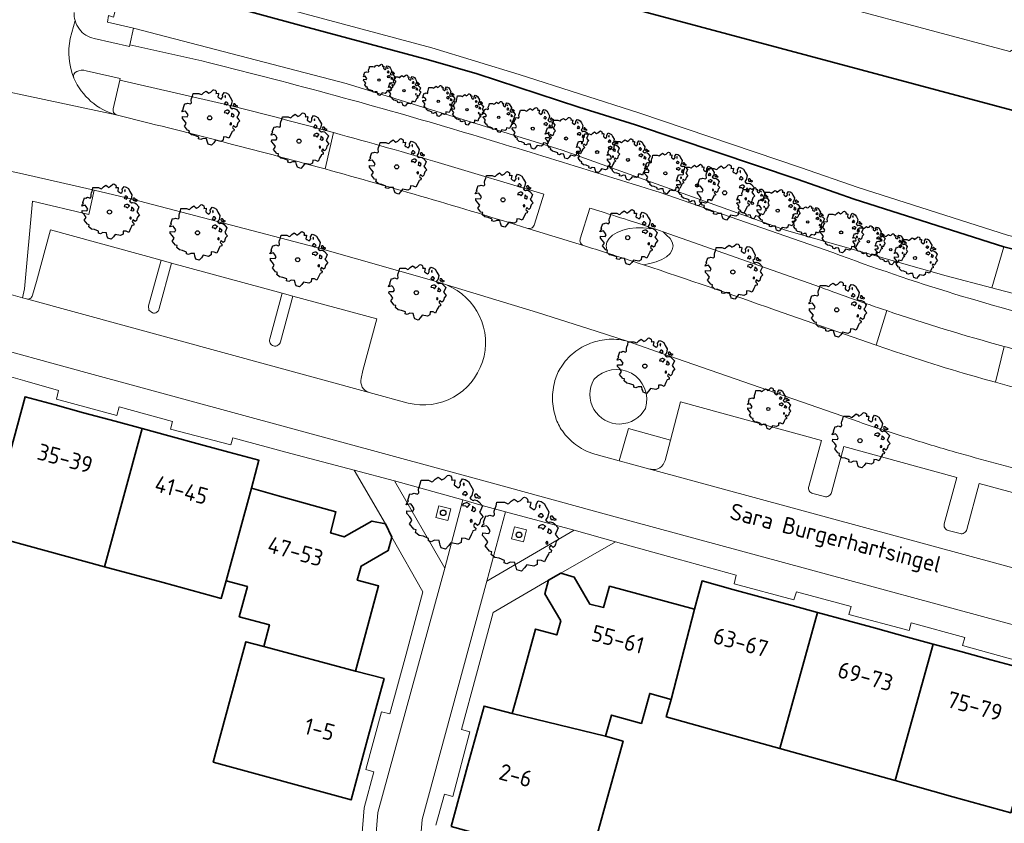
# Model space of a CAD drawing. Header units: metres. Extents: x 152391 to 157968, y 462336 to 467280.
# Tile 300 of 656: x 155332 to 155412, y 465015 to 465081. Entities that reach past the tile are written whole.
import ezdxf
from ezdxf.enums import TextEntityAlignment as Align

# ---------------------------------------------------------------- set-up
doc = ezdxf.new("R2010")
doc.units = ezdxf.units.M
doc.header["$LTSCALE"] = 0.75
doc.layers.get('0').update_dxf_attribs({"lineweight": 25})
for name, color, linetype, lineweight in [('B-GV-GR-BOOM-S', 252, 'Continuous', 25), ('B-WE-GK-BESCHOEIING-G', 251, 'GK-BESCHOEIING', 35), ('B-WE-GK-KADEMUUR-G', 5, 'Continuous', 35), ('B-WE-GR-GROENVOORZIENING-GV', 251, 'Continuous', 18), ('B-WE-OG-BEBOUWING-GV', 6, 'Continuous', 35), ('B-WE-OG-BEBOUWING-T18', 1, 'Continuous', 18), ('B-WE-OG-TERREIN_CULTUURSCHEIDING-GV', 251, 'Continuous', 18), ('B-WE-OG-TOPOGRAFIE-T18', 1, 'Continuous', 18), ('B-WE-OG-WATER_SLOOT-GV', 251, 'Continuous', 18), ('B-WE-VH-VERHARDING_ASFALT-GV', 251, 'Continuous', 18), ('B-WE-VH-VERHARDING_BETONSTRAATSTEEN-GV', 251, 'Continuous', 18), ('B-WE-VH-VERHARDING_TEGEL-GV', 251, 'Continuous', 18)]:
    doc.layers.add(name, color=color, linetype=linetype, lineweight=lineweight)
doc.styles.add('NLCS-ISO-M750-T18', font='NLCS-ISO.ttf', dxfattribs={"height": 1.35})
doc.linetypes.add('GK-BESCHOEIING', pattern='A,30,-5,[1,NLCS.SHX,S=1,R=0,X=0,Y=0],-5', length=40)

# ---------------------------------------------------------------- blocks, each defined once
blk = doc.blocks.new('SGR-BOOM_21_30')
at = {"linetype": 'Continuous'}
for p, q in [((-0.365, 1.548), (-0.226, 1.647)), ((-0.226, 1.647), (-0.133, 1.581)), ((0.065, 1.581), (0.205, 1.712)), ((0.205, 1.712), (0.263, 1.729)), ((0.263, 1.729), (0.333, 1.696)), ((0.333, 1.696), (0.391, 1.647)), ((0.391, 1.647), (0.402, 1.532)), ((-1.633, 0.579), (-1.528, 0.875)), ((-1.528, 0.875), (-1.458, 0.858)), ((-1.458, 0.858), (-1.342, 0.908)), ((-1.342, 0.908), (-1.179, 0.858)), ((-1.179, 0.858), (-1.121, 0.924)), ((-1.133, 1.088), (-1.109, 1.187)), ((-1.121, 0.924), (-1.133, 1.088)), ((-1.109, 1.187), (-1.051, 1.335)), ((-1.051, 1.335), (-1.016, 1.499)), ((-1.016, 1.499), (-0.668, 1.499)), ((-0.668, 1.499), (-0.516, 1.433)), ((-0.516, 1.433), (-0.47, 1.45)), ((-0.47, 1.45), (-0.365, 1.548)), ((-0.133, 1.581), (-0.063, 1.515)), ((-0.063, 1.515), (0.065, 1.581)), ((0.402, 1.532), (0.379, 1.499)), ((0.379, 1.499), (0.53, 1.515)), ((0.542, 1.483), (0.507, 1.285)), ((0.507, 1.285), (0.565, 1.236)), ((0.53, 1.515), (0.542, 1.483)), ((0.565, 1.236), (0.693, 1.154)), ((0.693, 1.154), (0.751, 1.203)), ((0.751, 1.203), (0.798, 1.285)), ((0.786, 1.4), (0.891, 1.565)), ((0.798, 1.285), (0.786, 1.4)), ((0.891, 1.565), (1.019, 1.532)), ((0.937, 0.908), (0.891, 0.875)), ((0.891, 0.875), (0.926, 0.825)), ((0.972, 1.368), (0.926, 1.335)), ((0.926, 1.335), (0.949, 1.253)), ((0.926, 0.825), (0.984, 0.842)), ((0.972, 0.973), (0.937, 0.908)), ((0.949, 1.253), (0.961, 1.236)), ((0.961, 1.269), (0.972, 1.368)), ((1.03, 0.973), (0.972, 0.973)), ((0.984, 0.842), (1.03, 0.776)), ((1.019, 1.532), (1.158, 1.45)), ((1.077, 0.94), (1.03, 0.973)), ((1.03, 0.776), (1.077, 0.842)), ((1.124, 0.875), (1.077, 0.94)), ((1.077, 0.842), (1.124, 0.875)), ((1.158, 1.45), (1.251, 1.269)), ((1.251, 1.269), (1.379, 1.055)), ((1.379, 1.055), (1.321, 0.793)), ((1.472, 0.858), (1.438, 0.809)), ((1.438, 0.809), (1.461, 0.743)), ((1.542, 0.858), (1.472, 0.858)), ((1.624, 0.76), (1.542, 0.858)), ((-1.703, 0.365), (-1.656, 0.48)), ((-1.493, 0.415), (-1.703, 0.365)), ((-1.679, -0.029), (-1.668, 0.086)), ((-1.668, 0.086), (-1.389, 0.07)), ((-1.656, 0.48), (-1.598, 0.53)), ((-1.598, 0.53), (-1.633, 0.579)), ((-1.423, 0.333), (-1.493, 0.415)), ((-1.33, 0.185), (-1.423, 0.333)), ((-1.389, 0.07), (-1.33, 0.185)), ((0.926, 0.415), (0.891, 0.333)), ((0.891, 0.333), (1.03, 0.316)), ((1.054, 0.464), (0.926, 0.415)), ((1.03, 0.316), (1.112, 0.251)), ((1.112, 0.464), (1.054, 0.464)), ((1.217, 0.398), (1.112, 0.464)), ((1.112, 0.251), (1.205, 0.365)), ((1.205, 0.365), (1.24, 0.415)), ((1.321, 0.793), (1.228, 0.694)), ((1.228, 0.694), (1.275, 0.628)), ((1.275, 0.628), (1.379, 0.563)), ((1.344, 0.185), (1.31, 0.103)), ((1.434, 0.049), (1.31, 0.103)), ((1.356, 0.3), (1.344, 0.234)), ((1.344, 0.234), (1.344, 0.185)), ((1.426, 0.234), (1.356, 0.3)), ((1.379, 0.563), (1.438, 0.595)), ((1.472, 0.201), (1.426, 0.234)), ((1.434, 0.049), (1.507, 0.136)), ((1.438, 0.595), (1.565, 0.563)), ((1.461, 0.743), (1.531, 0.694)), ((1.507, 0.136), (1.472, 0.201)), ((1.531, 0.727), (1.635, 0.678)), ((1.531, 0.694), (1.542, 0.727)), ((1.565, 0.563), (1.635, 0.513)), ((1.728, 0.71), (1.624, 0.76)), ((1.635, 0.678), (1.728, 0.71)), ((1.635, 0.513), (1.81, 0.316)), ((1.717, 0.103), (1.67, 0.037)), ((1.67, 0.037), (1.763, -0.094)), ((1.81, 0.316), (1.717, 0.103)), ((-1.54, -0.177), (-1.679, -0.029)), ((-1.551, -0.505), (-1.493, -0.423)), ((-1.354, -0.752), (-1.551, -0.505)), ((-1.435, -0.324), (-1.54, -0.177)), ((-1.493, -0.423), (-1.435, -0.324)), ((-1.249, -0.784), (-1.354, -0.752)), ((-1.272, -0.899), (-1.249, -0.784)), ((1.286, -0.292), (1.24, -0.357)), ((1.24, -0.357), (1.251, -0.423)), ((1.263, -0.423), (1.333, -0.407)), ((1.333, -0.341), (1.286, -0.292)), ((1.333, -0.407), (1.333, -0.341)), ((1.484, -0.801), (1.368, -0.834)), ((1.461, -0.472), (1.391, -0.587)), ((1.391, -0.587), (1.426, -0.637)), ((1.426, -0.637), (1.496, -0.702)), ((1.577, -0.587), (1.461, -0.472)), ((1.496, -0.702), (1.484, -0.801)), ((1.658, -0.522), (1.577, -0.587)), ((1.682, -0.423), (1.658, -0.522)), ((1.717, -0.308), (1.682, -0.423)), ((1.845, -0.177), (1.717, -0.308)), ((1.763, -0.094), (1.845, -0.177)), ((-1.109, -1.047), (-1.272, -0.899)), ((-0.912, -1.08), (-1.109, -1.047)), ((-0.668, -1.179), (-0.912, -1.08)), ((-0.679, -1.294), (-0.668, -1.179)), ((-0.551, -1.326), (-0.679, -1.294)), ((-0.4, -1.261), (-0.551, -1.326)), ((-0.191, -1.277), (-0.4, -1.261)), ((-0.156, -1.425), (-0.191, -1.277)), ((-0.133, -1.491), (-0.156, -1.425)), ((-0.098, -1.606), (-0.133, -1.491)), ((0.112, -1.671), (-0.098, -1.606)), ((0.251, -1.524), (0.112, -1.671)), ((0.356, -1.376), (0.251, -1.524)), ((0.682, -1.441), (0.356, -1.376)), ((0.833, -1.359), (0.682, -1.441)), ((0.844, -1.162), (0.833, -1.359)), ((1.03, -1.179), (0.844, -1.162)), ((1.182, -1.244), (1.03, -1.179)), ((1.286, -1.014), (1.182, -1.244)), ((1.356, -0.883), (1.286, -1.014)), ((1.368, -0.834), (1.356, -0.883))]:
    blk.add_line(p, q, dxfattribs=at)
blk.add_circle((0, 0), 0.126, dxfattribs=at)
blk = doc.blocks.new('SGR-BOOM_31_50')
at = {"linetype": 'Continuous'}
for p, q in [((-1.479, 1.582), (-1.402, 1.78)), ((-1.402, 1.78), (-1.355, 1.999)), ((-1.355, 1.999), (-0.89, 1.999)), ((-0.89, 1.999), (-0.688, 1.911)), ((-0.688, 1.911), (-0.626, 1.933)), ((-0.626, 1.933), (-0.487, 2.064)), ((-0.487, 2.064), (-0.301, 2.196)), ((-0.301, 2.196), (-0.177, 2.108)), ((-0.177, 2.108), (-0.084, 2.02)), ((-0.084, 2.02), (0.087, 2.108)), ((0.087, 2.108), (0.273, 2.283)), ((0.273, 2.283), (0.351, 2.305)), ((0.351, 2.305), (0.444, 2.261)), ((0.444, 2.261), (0.521, 2.196)), ((0.537, 2.042), (0.506, 1.999)), ((0.506, 1.999), (0.707, 2.02)), ((0.521, 2.196), (0.537, 2.042)), ((0.723, 1.977), (0.676, 1.714)), ((0.676, 1.714), (0.754, 1.648)), ((0.707, 2.02), (0.723, 1.977)), ((0.754, 1.648), (0.924, 1.539)), ((1.002, 1.604), (1.064, 1.714)), ((1.048, 1.867), (1.188, 2.086)), ((1.064, 1.714), (1.048, 1.867)), ((1.188, 2.086), (1.358, 2.042)), ((1.296, 1.823), (1.234, 1.78)), ((1.234, 1.78), (1.265, 1.67)), ((1.265, 1.67), (1.281, 1.648)), ((1.281, 1.692), (1.296, 1.823)), ((1.358, 2.042), (1.545, 1.933)), ((1.545, 1.933), (1.669, 1.692)), ((1.669, 1.692), (1.839, 1.407)), ((-2.177, 0.772), (-2.038, 1.166)), ((-2.038, 1.166), (-1.944, 1.144)), ((-1.944, 1.144), (-1.789, 1.21)), ((-1.789, 1.21), (-1.572, 1.144)), ((-1.572, 1.144), (-1.495, 1.232)), ((-1.51, 1.451), (-1.479, 1.582)), ((-1.495, 1.232), (-1.51, 1.451)), ((0.924, 1.539), (1.002, 1.604)), ((1.25, 1.21), (1.188, 1.166)), ((1.188, 1.166), (1.234, 1.101)), ((1.234, 1.101), (1.312, 1.122)), ((1.296, 1.298), (1.25, 1.21)), ((1.374, 1.298), (1.296, 1.298)), ((1.312, 1.122), (1.374, 1.035)), ((1.436, 1.254), (1.374, 1.298)), ((1.374, 1.035), (1.436, 1.122)), ((1.498, 1.166), (1.436, 1.254)), ((1.436, 1.122), (1.498, 1.166)), ((1.762, 1.057), (1.638, 0.925)), ((1.638, 0.925), (1.7, 0.838)), ((1.7, 0.838), (1.839, 0.75)), ((1.839, 1.407), (1.762, 1.057)), ((1.963, 1.144), (1.917, 1.079)), ((1.917, 1.079), (1.948, 0.991)), ((1.948, 0.991), (2.041, 0.925)), ((2.056, 1.144), (1.963, 1.144)), ((2.041, 0.969), (2.18, 0.903)), ((2.041, 0.925), (2.056, 0.969)), ((2.165, 1.013), (2.056, 1.144)), ((2.304, 0.947), (2.165, 1.013)), ((2.18, 0.903), (2.304, 0.947)), ((-2.27, 0.487), (-2.208, 0.641)), ((-1.991, 0.553), (-2.27, 0.487)), ((-2.239, -0.038), (-2.224, 0.115)), ((-2.224, 0.115), (-1.851, 0.093)), ((-2.208, 0.641), (-2.131, 0.706)), ((-2.131, 0.706), (-2.177, 0.772)), ((-1.898, 0.444), (-1.991, 0.553)), ((-1.774, 0.246), (-1.898, 0.444)), ((-1.851, 0.093), (-1.774, 0.246)), ((1.234, 0.553), (1.188, 0.444)), ((1.188, 0.444), (1.374, 0.422)), ((1.405, 0.619), (1.234, 0.553)), ((1.374, 0.422), (1.483, 0.334)), ((1.483, 0.619), (1.405, 0.619)), ((1.622, 0.531), (1.483, 0.619)), ((1.483, 0.334), (1.607, 0.487)), ((1.607, 0.487), (1.653, 0.553)), ((1.793, 0.246), (1.746, 0.137)), ((1.911, 0.065), (1.746, 0.137)), ((1.808, 0.4), (1.793, 0.312)), ((1.793, 0.312), (1.793, 0.246)), ((1.901, 0.312), (1.808, 0.4)), ((1.839, 0.75), (1.917, 0.794)), ((1.963, 0.268), (1.901, 0.312)), ((1.911, 0.065), (2.01, 0.181)), ((1.917, 0.794), (2.087, 0.75)), ((2.01, 0.181), (1.963, 0.268)), ((2.087, 0.75), (2.18, 0.684)), ((2.18, 0.684), (2.413, 0.422)), ((2.289, 0.137), (2.227, 0.049)), ((2.227, 0.049), (2.351, -0.126)), ((2.413, 0.422), (2.289, 0.137)), ((-2.053, -0.235), (-2.239, -0.038)), ((-2.069, -0.673), (-1.991, -0.564)), ((-1.805, -1.002), (-2.069, -0.673)), ((-1.913, -0.433), (-2.053, -0.235)), ((-1.991, -0.564), (-1.913, -0.433)), ((1.715, -0.389), (1.653, -0.476)), ((1.653, -0.476), (1.669, -0.564)), ((1.684, -0.564), (1.777, -0.542)), ((1.777, -0.454), (1.715, -0.389)), ((1.777, -0.542), (1.777, -0.454)), ((1.948, -0.63), (1.855, -0.783)), ((1.855, -0.783), (1.901, -0.849)), ((2.103, -0.783), (1.948, -0.63)), ((2.211, -0.695), (2.103, -0.783)), ((2.242, -0.564), (2.211, -0.695)), ((2.289, -0.411), (2.242, -0.564)), ((2.459, -0.235), (2.289, -0.411)), ((2.351, -0.126), (2.459, -0.235)), ((-1.665, -1.046), (-1.805, -1.002)), ((-1.696, -1.199), (-1.665, -1.046)), ((-1.479, -1.396), (-1.696, -1.199)), ((-1.216, -1.44), (-1.479, -1.396)), ((-0.89, -1.571), (-1.216, -1.44)), ((-0.906, -1.725), (-0.89, -1.571)), ((1.126, -1.55), (1.11, -1.812)), ((1.374, -1.571), (1.126, -1.55)), ((1.576, -1.659), (1.374, -1.571)), ((1.715, -1.352), (1.576, -1.659)), ((1.808, -1.177), (1.715, -1.352)), ((1.824, -1.112), (1.808, -1.177)), ((1.979, -1.068), (1.824, -1.112)), ((1.901, -0.849), (1.994, -0.936)), ((1.994, -0.936), (1.979, -1.068)), ((-0.735, -1.769), (-0.906, -1.725)), ((-0.533, -1.681), (-0.735, -1.769)), ((-0.254, -1.703), (-0.533, -1.681)), ((-0.208, -1.9), (-0.254, -1.703)), ((-0.177, -1.988), (-0.208, -1.9)), ((-0.13, -2.141), (-0.177, -1.988)), ((0.149, -2.229), (-0.13, -2.141)), ((0.335, -2.031), (0.149, -2.229)), ((0.475, -1.834), (0.335, -2.031)), ((0.909, -1.922), (0.475, -1.834)), ((1.11, -1.812), (0.909, -1.922))]:
    blk.add_line(p, q, dxfattribs=at)
blk.add_circle((0, 0), 0.169, dxfattribs=at)
blk = doc.blocks.new('SGR-BOOM_50_100')
at = {"linetype": 'Continuous'}
for p, q in [((-1.869, 2.373), (-1.807, 2.665)), ((-1.807, 2.665), (-1.187, 2.665)), ((-1.187, 2.665), (-0.918, 2.548)), ((-0.918, 2.548), (-0.835, 2.577)), ((-0.835, 2.577), (-0.649, 2.752)), ((-0.649, 2.752), (-0.401, 2.928)), ((-0.401, 2.928), (-0.236, 2.811)), ((-0.236, 2.811), (-0.112, 2.694)), ((-0.112, 2.694), (0.116, 2.811)), ((0.116, 2.811), (0.364, 3.044)), ((0.364, 3.044), (0.467, 3.074)), ((0.467, 3.074), (0.591, 3.015)), ((0.591, 3.015), (0.695, 2.928)), ((0.715, 2.723), (0.674, 2.665)), ((0.674, 2.665), (0.943, 2.694)), ((0.695, 2.928), (0.715, 2.723)), ((0.964, 2.636), (0.902, 2.285)), ((0.943, 2.694), (0.964, 2.636)), ((1.398, 2.49), (1.584, 2.782)), ((1.418, 2.285), (1.398, 2.49)), ((1.584, 2.782), (1.811, 2.723)), ((1.729, 2.431), (1.646, 2.373)), ((1.708, 2.256), (1.729, 2.431)), ((1.811, 2.723), (2.059, 2.577)), ((2.059, 2.577), (2.225, 2.256)), ((-2.593, 1.526), (-2.386, 1.613)), ((-2.386, 1.613), (-2.096, 1.526)), ((-2.096, 1.526), (-1.993, 1.643)), ((-2.014, 1.935), (-1.972, 2.11)), ((-1.993, 1.643), (-2.014, 1.935)), ((-1.972, 2.11), (-1.869, 2.373)), ((0.902, 2.285), (1.005, 2.198)), ((1.005, 2.198), (1.232, 2.052)), ((1.232, 2.052), (1.336, 2.139)), ((1.336, 2.139), (1.418, 2.285)), ((1.667, 1.613), (1.584, 1.555)), ((1.646, 2.373), (1.687, 2.227)), ((1.729, 1.73), (1.667, 1.613)), ((1.687, 2.227), (1.708, 2.198)), ((1.832, 1.73), (1.729, 1.73)), ((1.915, 1.672), (1.832, 1.73)), ((1.997, 1.555), (1.915, 1.672)), ((2.225, 2.256), (2.452, 1.876)), ((2.452, 1.876), (2.349, 1.409)), ((-3.027, 0.65), (-2.944, 0.854)), ((-2.944, 0.854), (-2.841, 0.942)), ((-2.903, 1.029), (-2.717, 1.555)), ((-2.841, 0.942), (-2.903, 1.029)), ((-2.717, 1.555), (-2.593, 1.526)), ((1.584, 1.555), (1.646, 1.467)), ((1.646, 1.467), (1.749, 1.497)), ((1.873, 0.825), (1.646, 0.737)), ((1.749, 1.497), (1.832, 1.38)), ((1.832, 1.38), (1.915, 1.497)), ((1.977, 0.825), (1.873, 0.825)), ((1.915, 1.497), (1.997, 1.555)), ((2.163, 0.708), (1.977, 0.825)), ((2.349, 1.409), (2.183, 1.234)), ((2.183, 1.234), (2.266, 1.117)), ((2.266, 1.117), (2.452, 1)), ((2.452, 1), (2.556, 1.059)), ((2.618, 1.526), (2.556, 1.438)), ((2.556, 1.438), (2.597, 1.321)), ((2.556, 1.059), (2.783, 1)), ((2.597, 1.321), (2.721, 1.234)), ((2.742, 1.526), (2.618, 1.526)), ((2.721, 1.292), (2.907, 1.205)), ((2.721, 1.234), (2.742, 1.292)), ((2.886, 1.351), (2.742, 1.526)), ((2.783, 1), (2.907, 0.913)), ((3.072, 1.263), (2.886, 1.351)), ((2.907, 1.205), (3.072, 1.263)), ((2.907, 0.913), (3.217, 0.562)), ((-2.655, 0.737), (-3.027, 0.65)), ((-2.985, -0.051), (-2.965, 0.153)), ((-2.965, 0.153), (-2.469, 0.124)), ((-2.531, 0.591), (-2.655, 0.737)), ((-2.365, 0.329), (-2.531, 0.591)), ((-2.469, 0.124), (-2.365, 0.329)), ((1.646, 0.737), (1.584, 0.591)), ((1.584, 0.591), (1.832, 0.562)), ((1.832, 0.562), (1.977, 0.445)), ((1.977, 0.445), (2.142, 0.65)), ((2.142, 0.65), (2.204, 0.737)), ((2.39, 0.329), (2.328, 0.183)), ((2.549, 0.087), (2.328, 0.183)), ((2.411, 0.533), (2.39, 0.416)), ((2.39, 0.416), (2.39, 0.329)), ((2.535, 0.416), (2.411, 0.533)), ((2.618, 0.358), (2.535, 0.416)), ((2.549, 0.087), (2.68, 0.241)), ((2.68, 0.241), (2.618, 0.358)), ((3.052, 0.183), (2.969, 0.066)), ((2.969, 0.066), (3.135, -0.168)), ((3.217, 0.562), (3.052, 0.183)), ((-2.737, -0.314), (-2.985, -0.051)), ((-2.758, -0.898), (-2.655, -0.752)), ((-2.551, -0.577), (-2.737, -0.314)), ((-2.655, -0.752), (-2.551, -0.577)), ((2.287, -0.518), (2.204, -0.635)), ((2.204, -0.635), (2.225, -0.752)), ((2.245, -0.752), (2.37, -0.723)), ((2.37, -0.606), (2.287, -0.518)), ((2.37, -0.723), (2.37, -0.606)), ((2.99, -0.752), (2.948, -0.927)), ((3.052, -0.548), (2.99, -0.752)), ((3.279, -0.314), (3.052, -0.548)), ((3.135, -0.168), (3.279, -0.314)), ((-2.407, -1.336), (-2.758, -0.898)), ((-2.22, -1.394), (-2.407, -1.336)), ((-2.262, -1.599), (-2.22, -1.394)), ((-1.972, -1.862), (-2.262, -1.599)), ((2.411, -1.57), (2.287, -1.803)), ((2.432, -1.482), (2.411, -1.57)), ((2.638, -1.424), (2.432, -1.482)), ((2.597, -0.84), (2.473, -1.044)), ((2.473, -1.044), (2.535, -1.132)), ((2.535, -1.132), (2.659, -1.248)), ((2.804, -1.044), (2.597, -0.84)), ((2.659, -1.248), (2.638, -1.424)), ((2.948, -0.927), (2.804, -1.044)), ((-1.621, -1.92), (-1.972, -1.862)), ((-1.187, -2.095), (-1.621, -1.92)), ((-1.207, -2.3), (-1.187, -2.095)), ((-0.98, -2.358), (-1.207, -2.3)), ((-0.711, -2.241), (-0.98, -2.358)), ((-0.339, -2.271), (-0.711, -2.241)), ((-0.277, -2.533), (-0.339, -2.271)), ((1.48, -2.417), (1.212, -2.563)), ((1.501, -2.066), (1.48, -2.417)), ((1.832, -2.095), (1.501, -2.066)), ((2.101, -2.212), (1.832, -2.095)), ((2.287, -1.803), (2.101, -2.212)), ((-0.236, -2.65), (-0.277, -2.533)), ((-0.174, -2.855), (-0.236, -2.65)), ((0.199, -2.971), (-0.174, -2.855)), ((0.447, -2.709), (0.199, -2.971)), ((0.633, -2.446), (0.447, -2.709)), ((1.212, -2.563), (0.633, -2.446))]:
    blk.add_line(p, q, dxfattribs=at)
blk.add_circle((0, 0), 0.225, dxfattribs=at)
blk = doc.blocks.new('SGR-BOOM_0_20')
at = {"linetype": 'Continuous'}
for p, q in [((-0.85, 0.816), (-0.832, 0.89)), ((-0.841, 0.693), (-0.85, 0.816)), ((-0.832, 0.89), (-0.788, 1.001)), ((-0.788, 1.001), (-0.762, 1.124)), ((-0.762, 1.124), (-0.501, 1.124)), ((-0.501, 1.124), (-0.387, 1.075)), ((-0.387, 1.075), (-0.352, 1.087)), ((-0.352, 1.087), (-0.274, 1.161)), ((-0.274, 1.161), (-0.169, 1.235)), ((-0.169, 1.235), (-0.099, 1.186)), ((-0.099, 1.186), (-0.047, 1.137)), ((-0.047, 1.137), (0.049, 1.186)), ((0.049, 1.186), (0.154, 1.284)), ((0.154, 1.284), (0.197, 1.297)), ((0.197, 1.297), (0.25, 1.272)), ((0.25, 1.272), (0.293, 1.235)), ((0.302, 1.149), (0.284, 1.124)), ((0.284, 1.124), (0.398, 1.137)), ((0.293, 1.235), (0.302, 1.149)), ((0.407, 1.112), (0.38, 0.964)), ((0.38, 0.964), (0.424, 0.927)), ((0.398, 1.137), (0.407, 1.112)), ((0.424, 0.927), (0.52, 0.865)), ((0.52, 0.865), (0.564, 0.902)), ((0.564, 0.902), (0.598, 0.964)), ((0.59, 1.05), (0.668, 1.173)), ((0.598, 0.964), (0.59, 1.05)), ((0.668, 1.173), (0.764, 1.149)), ((0.729, 1.026), (0.694, 1.001)), ((0.694, 1.001), (0.712, 0.939)), ((0.712, 0.939), (0.721, 0.927)), ((0.721, 0.952), (0.729, 1.026)), ((0.764, 1.149), (0.869, 1.087)), ((0.869, 1.087), (0.939, 0.952)), ((0.939, 0.952), (1.035, 0.792)), ((-1.277, 0.274), (-1.242, 0.36)), ((-1.12, 0.311), (-1.277, 0.274)), ((-1.259, -0.022), (-1.251, 0.065)), ((-1.251, 0.065), (-1.041, 0.052)), ((-1.242, 0.36), (-1.198, 0.397)), ((-1.225, 0.434), (-1.146, 0.656)), ((-1.198, 0.397), (-1.225, 0.434)), ((-1.146, 0.656), (-1.094, 0.644)), ((-1.068, 0.249), (-1.12, 0.311)), ((-1.094, 0.644), (-1.007, 0.681)), ((-0.998, 0.139), (-1.068, 0.249)), ((-1.041, 0.052), (-0.998, 0.139)), ((-1.007, 0.681), (-0.884, 0.644)), ((-0.884, 0.644), (-0.841, 0.693)), ((0.703, 0.681), (0.668, 0.656)), ((0.668, 0.656), (0.694, 0.619)), ((0.694, 0.311), (0.668, 0.249)), ((0.668, 0.249), (0.773, 0.237)), ((0.694, 0.619), (0.738, 0.631)), ((0.79, 0.348), (0.694, 0.311)), ((0.729, 0.73), (0.703, 0.681)), ((0.773, 0.73), (0.729, 0.73)), ((0.738, 0.631), (0.773, 0.582)), ((0.808, 0.705), (0.773, 0.73)), ((0.773, 0.582), (0.808, 0.631)), ((0.773, 0.237), (0.834, 0.188)), ((0.834, 0.348), (0.79, 0.348)), ((0.843, 0.656), (0.808, 0.705)), ((0.808, 0.631), (0.843, 0.656)), ((0.912, 0.299), (0.834, 0.348)), ((0.834, 0.188), (0.904, 0.274)), ((0.904, 0.274), (0.93, 0.311)), ((0.991, 0.594), (0.921, 0.521)), ((0.921, 0.521), (0.956, 0.471)), ((0.956, 0.471), (1.035, 0.422)), ((1.008, 0.139), (0.982, 0.077)), ((1.075, 0.037), (0.982, 0.077)), ((1.035, 0.792), (0.991, 0.594)), ((1.017, 0.225), (1.008, 0.176)), ((1.008, 0.176), (1.008, 0.139)), ((1.069, 0.176), (1.017, 0.225)), ((1.035, 0.422), (1.078, 0.447)), ((1.104, 0.151), (1.069, 0.176)), ((1.075, 0.037), (1.13, 0.102)), ((1.104, 0.644), (1.078, 0.607)), ((1.078, 0.607), (1.096, 0.557)), ((1.078, 0.447), (1.174, 0.422)), ((1.096, 0.557), (1.148, 0.521)), ((1.157, 0.644), (1.104, 0.644)), ((1.13, 0.102), (1.104, 0.151)), ((1.148, 0.545), (1.226, 0.508)), ((1.148, 0.521), (1.157, 0.545)), ((1.218, 0.57), (1.157, 0.644)), ((1.174, 0.422), (1.226, 0.385)), ((1.296, 0.533), (1.218, 0.57)), ((1.226, 0.508), (1.296, 0.533)), ((1.226, 0.385), (1.357, 0.237)), ((1.287, 0.077), (1.253, 0.028)), ((1.253, 0.028), (1.322, -0.071)), ((1.357, 0.237), (1.287, 0.077)), ((-1.155, -0.132), (-1.259, -0.022)), ((-1.164, -0.379), (-1.12, -0.317)), ((-1.015, -0.564), (-1.164, -0.379)), ((-1.076, -0.243), (-1.155, -0.132)), ((-1.12, -0.317), (-1.076, -0.243)), ((-0.937, -0.588), (-1.015, -0.564)), ((-0.954, -0.675), (-0.937, -0.588)), ((-0.832, -0.785), (-0.954, -0.675)), ((-0.684, -0.81), (-0.832, -0.785)), ((0.965, -0.761), (0.886, -0.933)), ((0.965, -0.219), (0.93, -0.268)), ((0.93, -0.268), (0.939, -0.317)), ((0.947, -0.317), (1, -0.305)), ((1, -0.256), (0.965, -0.219)), ((1.017, -0.662), (0.965, -0.761)), ((1, -0.305), (1, -0.256)), ((1.026, -0.625), (1.017, -0.662)), ((1.113, -0.601), (1.026, -0.625)), ((1.096, -0.354), (1.043, -0.44)), ((1.043, -0.44), (1.069, -0.477)), ((1.069, -0.477), (1.122, -0.527)), ((1.183, -0.44), (1.096, -0.354)), ((1.122, -0.527), (1.113, -0.601)), ((1.244, -0.391), (1.183, -0.44)), ((1.261, -0.317), (1.244, -0.391)), ((1.287, -0.231), (1.261, -0.317)), ((1.383, -0.132), (1.287, -0.231)), ((1.322, -0.071), (1.383, -0.132)), ((-0.501, -0.884), (-0.684, -0.81)), ((-0.509, -0.97), (-0.501, -0.884)), ((-0.413, -0.995), (-0.509, -0.97)), ((-0.3, -0.946), (-0.413, -0.995)), ((-0.143, -0.958), (-0.3, -0.946)), ((-0.117, -1.069), (-0.143, -0.958)), ((-0.099, -1.118), (-0.117, -1.069)), ((-0.073, -1.204), (-0.099, -1.118)), ((0.084, -1.254), (-0.073, -1.204)), ((0.188, -1.143), (0.084, -1.254)), ((0.267, -1.032), (0.188, -1.143)), ((0.511, -1.081), (0.267, -1.032)), ((0.625, -1.019), (0.511, -1.081)), ((0.633, -0.872), (0.625, -1.019)), ((0.773, -0.884), (0.633, -0.872)), ((0.886, -0.933), (0.773, -0.884))]:
    blk.add_line(p, q, dxfattribs=at)
blk.add_circle((0, 0), 0.0948, dxfattribs=at)

msp = doc.modelspace()

# ---------------------------------------------------------------- linework, layer by layer
at = {"layer": 'B-WE-GK-BESCHOEIING-G'}
for points in [[(155342.24, 465092.25), (155340.117, 465084.255), (155354.934, 465080.215)], [(155354.934, 465080.215), (155365.209, 465077.453), (155369.184, 465076.293), (155377.506, 465073.585), (155382.14, 465072.136), (155395.367, 465067.691), (155400.025, 465066.055)], [(155400.025, 465066.055), (155412.279, 465062.143), (155420.969, 465060.014), (155430.964, 465057.883), (155436.783, 465056.933), (155445.338, 465056.065), (155453.794, 465055.708), (155465.188, 465055.869), (155471.817, 465056.202), (155481.558, 465057.177), (155491.324, 465058.614), (155503.183, 465061.493)]]:
    msp.add_lwpolyline(points, dxfattribs=at)
at = {"layer": 'B-WE-GK-KADEMUUR-G'}
msp.add_lwpolyline([(155420.066, 465071.415), (155346.044, 465091.232)], dxfattribs=at)
at = {"layer": 'B-WE-GR-GROENVOORZIENING-GV'}
for points in [[(155367.017, 465040.735), (155366.048, 465040.981), (155365.801, 465040.012), (155366.771, 465039.766)], [(155373.207, 465039.005), (155372.238, 465039.251), (155371.991, 465038.282), (155372.961, 465038.036)]]:
    msp.add_lwpolyline(points, close=True, dxfattribs=at)
at = {"layer": 'B-WE-OG-BEBOUWING-GV'}
for points in [[(155339.57, 465047.889), (155336.976, 465048.592), (155334.658, 465049.221), (155332.19, 465049.89), (155329.13, 465038.59), (155333.915, 465037.29), (155338.7, 465035.991), (155341.761, 465047.295)], [(155350.71, 465042.41), (155351.33, 465044.7), (155348.872, 465045.367), (155346.547, 465045.997), (155343.95, 465046.701), (155341.761, 465047.295), (155338.7, 465035.991), (155343.485, 465034.691), (155348.24, 465033.4), (155348.64, 465034.85)], [(155359.86, 465029.78), (155361.11, 465034.43), (155359.372, 465034.898), (155359.682, 465036.045), (155361.9, 465037.31), (155362.19, 465038.41), (155361.678, 465039.5), (155360.57, 465039.72), (155358.3, 465038.43), (155357.17, 465038.77), (155357.62, 465040.48), (155353.013, 465041.767), (155350.71, 465042.41), (155348.64, 465034.85), (155350.39, 465034.38), (155349.72, 465031.9), (155352.19, 465031.23), (155351.72, 465029.47), (155359.23, 465027.45)], [(155372.666, 465026.236), (155372.04, 465023.98), (155379.682, 465022.124), (155380.165, 465023.864), (155382.617, 465023.183), (155383.298, 465025.633), (155385.047, 465025.147), (155386.96, 465032.51), (155384.64, 465033.139), (155380.02, 465034.39), (155379.53, 465032.67), (155378.4, 465032.92), (155377.13, 465035.14), (155376.03, 465035.48), (155375.03, 465034.89), (155374.73, 465033.79), (155376.02, 465031.58), (155375.69, 465030.42), (155373.96, 465030.9)], [(155393.948, 465021.122), (155397.039, 465032.249), (155394.955, 465032.818), (155392.312, 465033.539), (155390.105, 465034.141), (155387.58, 465034.83), (155386.96, 465032.51), (155385.047, 465025.147), (155384.647, 465023.706), (155389.227, 465022.434)], [(155397.039, 465032.249), (155393.948, 465021.122), (155398.669, 465019.811), (155403.39, 465018.499), (155406.492, 465029.669), (155404.402, 465030.24), (155401.766, 465030.959), (155399.445, 465031.592)], [(155351.72, 465029.47), (155350.26, 465029.86), (155348.925, 465024.94), (155347.59, 465020.02), (155358.87, 465016.92), (155360.213, 465021.878), (155361.56, 465026.85), (155359.23, 465027.45)], [(155413.663, 465027.713), (155411.219, 465028.38), (155408.746, 465029.054), (155406.492, 465029.669), (155403.39, 465018.499), (155408.11, 465017.188), (155412.831, 465015.876), (155415.946, 465027.09)], [(155367.05, 465014.75), (155371.911, 465013.4), (155378.317, 465011.621), (155379.684, 465016.542), (155381.124, 465021.723), (155379.682, 465022.124), (155372.04, 465023.98), (155369.75, 465024.6), (155368.4, 465019.675)]]:
    msp.add_lwpolyline(points, close=True, dxfattribs=at)
at = {"layer": 'B-WE-OG-TERREIN_CULTUURSCHEIDING-GV'}
for points in [[(155542.094, 465075.862), (155534.2, 465070.364), (155527.53, 465066.782), (155521.746, 465064.274), (155507.775, 465059.59), (155500, 465057.635), (155487.441, 465054.478), (155471.477, 465051.951), (155460.98, 465051.521), (155440.81, 465052.427), (155423.979, 465055.485), (155411.276, 465058.802), (155407.541, 465059.777), (155394.499, 465063.499), (155376.124, 465070.053), (155358.471, 465075.505), (155341.064, 465080.047), (155340.755, 465078.666), (155346.644, 465077.357)], [(155348.862, 465073.744), (155339.945, 465075.781), (155339.395, 465073.442)], [(155357.432, 465071.495), (155356.741, 465068.521)], [(155356.741, 465068.521), (155357.432, 465071.495)], [(155373.863, 465064.002), (155374.633, 465066.455), (155366.255, 465068.984)], [(155366.01, 465059.253), (155355.96, 465062.14), (155340.96, 465066.04), (155337.85, 465066.779), (155337.41, 465064.81), (155332.79, 465065.899), (155332.155, 465058.73), (155331.979, 465057.984), (155332.299, 465057.897)], [(155384.065, 465066.626), (155398.29, 465061.681)], [(155378.386, 465065.322), (155377.618, 465062.806)], [(155332.8, 465058.2), (155333.133, 465059.326), (155334.27, 465063.54), (155343.34, 465061.07), (155344.18, 465060.829), (155353.24, 465058.36), (155354.09, 465058.12), (155360.97, 465056.26), (155359.841, 465052.041), (155359.7, 465051.4)], [(155379.848, 465061.637), (155379.795, 465061.914), (155379.735, 465062.224), (155379.795, 465062.534), (155379.971, 465062.831), (155380.257, 465063.101), (155380.64, 465063.333), (155381.103, 465063.516), (155381.625, 465063.643), (155382.184, 465063.708), (155382.756, 465063.708), (155383.315, 465063.643), (155383.797, 465063.587), (155383.418, 465063.72)], [(155382.795, 465060.679), (155383.315, 465060.805), (155383.837, 465060.932), (155384.3, 465061.115), (155384.683, 465061.347), (155384.969, 465061.617), (155385.145, 465061.914), (155385.205, 465062.224), (155385.145, 465062.534), (155384.969, 465062.831), (155384.683, 465063.101), (155384.388, 465063.38), (155383.797, 465063.587), (155383.315, 465063.643), (155382.756, 465063.708), (155382.184, 465063.708), (155381.625, 465063.643), (155381.103, 465063.516), (155380.64, 465063.333), (155380.257, 465063.101), (155379.971, 465062.831), (155379.795, 465062.534), (155379.735, 465062.224), (155379.795, 465061.914), (155379.848, 465061.637)], [(155397.272, 465058.859), (155384.388, 465063.38), (155384.683, 465063.101), (155384.969, 465062.831), (155385.145, 465062.534), (155385.205, 465062.224), (155385.145, 465061.914), (155384.969, 465061.617), (155384.683, 465061.347), (155384.3, 465061.115), (155383.837, 465060.932), (155383.315, 465060.805), (155382.795, 465060.679)], [(155393.519, 465057.004), (155401.83, 465054.118), (155402.685, 465056.938)], [(155402.685, 465056.938), (155401.83, 465054.118)], [(155400.44, 465047.83), (155384.87, 465053.24), (155381.54, 465054.41), (155381.528, 465054.413)], [(155401.83, 465054.118), (155403.416, 465053.567)], [(155412.309, 465054.005), (155411.584, 465051.076)], [(155411.584, 465051.076), (155412.309, 465054.005)], [(155360.335, 465050.238), (155363.53, 465049.38)], [(155378.62, 465045.26), (155380.806, 465044.655), (155381.557, 465047.304), (155384.989, 465046.344), (155385.82, 465049.47), (155397.35, 465046.32), (155396.321, 465042.55)], [(155398.16, 465042.07), (155399.18, 465045.83), (155408.43, 465043.3), (155407.391, 465039.51)], [(155409.24, 465039.05), (155410.26, 465042.81), (155419.56, 465040.29), (155418.471, 465036.49)], [(155396.64, 465041.991), (155397.6, 465041.74)], [(155407.72, 465038.951), (155408.69, 465038.701)]]:
    msp.add_lwpolyline(points, dxfattribs=at)
for points in [[(155346.644, 465077.357, -0.011881), (155367.159, 465071.805)], [(155339.395, 465073.442, 0.367658), (155339.657, 465072.942)], [(155357.432, 465071.495, 0.004981), (155348.862, 465073.744)], [(155339.657, 465072.942, -0.006221), (155356.741, 465068.521)], [(155366.255, 465068.984, 0.005316), (155357.432, 465071.495)], [(155367.159, 465071.805, -0.003738), (155384.065, 465066.626)], [(155356.741, 465068.521, -0.007764), (155373.33, 465063.666)], [(155383.418, 465063.72, 0.007185), (155378.386, 465065.322)], [(155373.33, 465063.666, 0.435906), (155373.863, 465064.002)], [(155377.618, 465062.806, 0.42539), (155377.878, 465062.266)], [(155377.878, 465062.266, -0.001382), (155379.848, 465061.637)], [(155379.848, 465061.637, -0.001941), (155382.795, 465060.679)], [(155398.29, 465061.681, 0.030682), (155418.435, 465055.531)], [(155382.795, 465060.679, -0.006053), (155393.519, 465057.004)], [(155363.53, 465049.38, 0.935299), (155366.661, 465059.042)], [(155366.661, 465059.042, 0.035125), (155366.01, 465059.253)], [(155402.685, 465056.938, -0.008373), (155397.272, 465058.859)], [(155332.299, 465057.897, 0.425309), (155332.8, 465058.2)], [(155412.309, 465054.005, -0.014433), (155402.685, 465056.938)], [(155379.983, 465054.594, 0.077546), (155378.46, 465054.278)], [(155381.528, 465054.413, 0.08221), (155379.983, 465054.594)], [(155378.46, 465054.278, 0.077693), (155377.095, 465053.494)], [(155417.754, 465052.609, -0.008068), (155412.309, 465054.005)], [(155377.095, 465053.494, 0.079902), (155376.041, 465052.32)], [(155403.416, 465053.567, 0.012854), (155411.584, 465051.076)], [(155376.041, 465052.32, 0.075116), (155375.547, 465051.229)], [(155382.947, 465048.942, 0.8053), (155378.739, 465051.307)], [(155378.739, 465051.307, -0.8053), (155382.947, 465048.942)], [(155359.7, 465051.4, 0.400133), (155360.335, 465050.238)], [(155378.739, 465051.307, 1.021611), (155382.947, 465048.942)], [(155382.947, 465048.942, -1.021611), (155378.739, 465051.307)], [(155375.547, 465051.229, 0.074747), (155375.35, 465049.69)], [(155411.584, 465051.076, 0.009445), (155417.802, 465049.481)], [(155375.35, 465049.69, 0.073776), (155375.61, 465048.17)], [(155375.61, 465048.17, 0.080599), (155376.15, 465047.1)], [(155404.354, 465046.549, -0.006835), (155400.44, 465047.83)], [(155376.15, 465047.1, 0.080276), (155377.238, 465045.983)], [(155408.3, 465045.37, -0.007303), (155404.354, 465046.549)], [(155377.238, 465045.983, 0.083164), (155378.62, 465045.26)], [(155414.825, 465043.612, -0.007359), (155408.3, 465045.37)], [(155396.321, 465042.55, 0.453074), (155396.64, 465041.991)], [(155397.6, 465041.74, 0.44961), (155398.16, 465042.07)], [(155407.391, 465039.51, 0.416712), (155407.72, 465038.951)], [(155408.69, 465038.701, 0.416931), (155409.24, 465039.05)]]:
    msp.add_lwpolyline(points, format="xyb", dxfattribs=at)
at = {"layer": 'B-WE-OG-WATER_SLOOT-GV'}
for points in [[(155420.066, 465071.415), (155346.044, 465091.232), (155342.24, 465092.25), (155340.374, 465085.222), (155355.197, 465081.18), (155365.462, 465078.421), (155372.627, 465076.251), (155382.483, 465073.076), (155395.634, 465068.656), (155400.356, 465066.998), (155412.558, 465063.104), (155421.181, 465060.991), (155431.15, 465058.866), (155436.913, 465057.925), (155445.414, 465057.063), (155453.804, 465056.708), (155465.152, 465056.869), (155471.747, 465057.2), (155481.442, 465058.17), (155491.127, 465059.596), (155502.903, 465062.454), (155515.497, 465066.818), (155524.463, 465070.435), (155531.078, 465073.753)], [(155340.265, 465084.215), (155354.934, 465080.215), (155365.209, 465077.453), (155369.184, 465076.293), (155377.506, 465073.585), (155382.14, 465072.136), (155395.367, 465067.691), (155400.025, 465066.055), (155412.279, 465062.143), (155420.969, 465060.014), (155430.964, 465057.883), (155436.783, 465056.933), (155445.338, 465056.065), (155453.794, 465055.708), (155465.188, 465055.869)], [(155465.152, 465056.869), (155453.804, 465056.708), (155445.414, 465057.063), (155436.913, 465057.925), (155431.15, 465058.866), (155421.181, 465060.991), (155412.558, 465063.104), (155400.356, 465066.998), (155395.634, 465068.656), (155382.483, 465073.076), (155372.627, 465076.251), (155365.462, 465078.421), (155355.197, 465081.18)], [(155465.188, 465055.869), (155453.794, 465055.708), (155445.338, 465056.065), (155436.783, 465056.933), (155430.964, 465057.883), (155420.969, 465060.014), (155412.279, 465062.143), (155411.276, 465058.802), (155423.979, 465055.485), (155440.81, 465052.427), (155460.98, 465051.521), (155471.477, 465051.951)]]:
    msp.add_lwpolyline(points, dxfattribs=at)
msp.add_lwpolyline([(155340.265, 465084.215), (155339.421, 465080.951), (155339.009, 465081.069), (155338.95, 465080.519), (155341.064, 465080.047), (155358.471, 465075.505), (155376.124, 465070.053), (155394.499, 465063.499), (155407.541, 465059.777), (155411.276, 465058.802), (155412.279, 465062.143), (155400.025, 465066.055), (155395.367, 465067.691), (155382.14, 465072.136), (155377.506, 465073.585), (155369.184, 465076.293), (155365.209, 465077.453), (155354.934, 465080.215)], close=True, dxfattribs=at)
at = {"layer": 'B-WE-VH-VERHARDING_ASFALT-GV'}
for points in [[(155339.657, 465072.942), (155323.239, 465076.452), (155306.012, 465079.468), (155286.751, 465082.607), (155286.772, 465082.739)], [(155335.891, 465079.194), (155336.289, 465080.652)], [(155323.239, 465076.452), (155339.657, 465072.942)], [(155323.725, 465069.71), (155327.89, 465068.99), (155331.748, 465068.19), (155336.637, 465067.07), (155337.85, 465066.779), (155340.96, 465066.04), (155355.96, 465062.14), (155366.01, 465059.253)], [(155377.878, 465062.266), (155373.33, 465063.666)], [(155366.661, 465059.042), (155374.115, 465056.779), (155378.91, 465055.263), (155381.528, 465054.413), (155381.54, 465054.41), (155384.87, 465053.24), (155400.44, 465047.83)], [(155403.416, 465053.567), (155401.83, 465054.118), (155393.519, 465057.004)]]:
    msp.add_lwpolyline(points, dxfattribs=at)
for points in [[(155336.289, 465080.652, -0.085051), (155336.214, 465081.323)], [(155336.194, 465075.946, -0.148734), (155335.891, 465079.194)], [(155339.657, 465072.942, -0.225623), (155336.194, 465075.946)], [(155356.741, 465068.521, 0.006221), (155339.657, 465072.942)], [(155373.33, 465063.666, 0.007764), (155356.741, 465068.521)], [(155379.848, 465061.637, 0.001382), (155377.878, 465062.266)], [(155382.795, 465060.679, 0.001941), (155379.848, 465061.637)], [(155393.519, 465057.004, 0.006053), (155382.795, 465060.679)], [(155366.01, 465059.253, -0.035125), (155366.661, 465059.042)], [(155411.584, 465051.076, -0.012854), (155403.416, 465053.567)], [(155417.802, 465049.481, -0.009445), (155411.584, 465051.076)], [(155400.44, 465047.83, 0.006835), (155404.354, 465046.549)], [(155404.354, 465046.549, 0.007303), (155408.3, 465045.37)], [(155408.3, 465045.37, 0.007359), (155414.825, 465043.612)]]:
    msp.add_lwpolyline(points, format="xyb", dxfattribs=at)
at = {"layer": 'B-WE-VH-VERHARDING_BETONSTRAATSTEEN-GV'}
for points in [[(155342.61, 465056.745), (155342.331, 465056.966), (155342.3, 465057.32), (155343.34, 465061.07), (155334.27, 465063.54), (155333.133, 465059.326), (155332.8, 465058.2)], [(155343.17, 465057.1), (155344.18, 465060.829), (155343.34, 465061.07), (155342.3, 465057.32)], [(155352.211, 465054.62), (155353.24, 465058.36), (155344.18, 465060.829), (155343.17, 465057.1)], [(155363.53, 465049.38), (155360.335, 465050.238), (155332.299, 465057.897), (155331.979, 465057.984), (155330.83, 465058.298), (155330.704, 465058.334), (155329.43, 465058.7), (155327.05, 465058.927), (155326.983, 465058.933), (155325.8, 465059.033), (155324.66, 465059.13)], [(155381.528, 465054.413), (155378.91, 465055.263), (155374.115, 465056.779), (155366.661, 465059.042)], [(155282.07, 465058.029), (155283.3, 465057.93), (155287.788, 465057.573), (155287.8, 465057.572), (155321.265, 465054.91), (155328.007, 465054.399), (155337.17, 465051.89), (155370.139, 465042.9), (155380.185, 465040.16), (155427.81, 465027.23), (155428.78, 465027.08), (155453.884, 465025.839), (155453.89, 465025.839), (155456.5, 465025.71), (155469.293, 465025.073), (155469.177, 465028.8), (155468.99, 465033.83)], [(155332.299, 465057.897), (155360.335, 465050.238)], [(155353.08, 465054.399), (155354.09, 465058.12), (155353.24, 465058.36), (155352.211, 465054.62)], [(155359.7, 465051.4), (155359.841, 465052.041), (155360.97, 465056.26), (155354.09, 465058.12), (155353.08, 465054.399)], [(155342.3, 465057.32), (155342.331, 465056.966), (155342.61, 465056.745)], [(155396.321, 465042.55), (155397.35, 465046.32), (155385.82, 465049.47), (155384.989, 465046.344), (155384.549, 465044.69)], [(155407.391, 465039.51), (155408.43, 465043.3), (155399.18, 465045.83), (155398.16, 465042.07)], [(155457.558, 465030.087), (155429.27, 465031.486), (155383.404, 465043.958), (155383.399, 465043.96), (155383.32, 465043.98), (155381.8, 465044.38), (155380.806, 465044.655), (155378.62, 465045.26)], [(155383.404, 465043.958), (155429.27, 465031.486), (155457.558, 465030.087)], [(155418.471, 465036.49), (155419.56, 465040.29), (155410.26, 465042.81), (155409.24, 465039.05)], [(155397.6, 465041.74), (155396.64, 465041.991)], [(155362.573, 464989.502), (155364.671, 465015.311), (155369.968, 465034.823), (155371.493, 465040.496), (155369.595, 465041.01), (155368.017, 465041.451), (155367.368, 465038.992), (155366.524, 465035.881), (155361.053, 465015.906), (155359.283, 464993.947)], [(155408.69, 465038.701), (155407.72, 465038.951)]]:
    msp.add_lwpolyline(points, dxfattribs=at)
for points in [[(155366.661, 465059.042, -0.935299), (155363.53, 465049.38)], [(155332.8, 465058.2, -0.425309), (155332.299, 465057.897)], [(155343.17, 465057.1, -0.440603), (155342.61, 465056.745)], [(155342.61, 465056.745, 0.440603), (155343.17, 465057.1)], [(155352.52, 465054.048, -0.428065), (155352.211, 465054.62)], [(155352.211, 465054.62, 0.428065), (155352.52, 465054.048)], [(155378.46, 465054.278, -0.077546), (155379.983, 465054.594)], [(155379.983, 465054.594, -0.08221), (155381.528, 465054.413)], [(155353.08, 465054.399, -0.437852), (155352.52, 465054.048)], [(155352.52, 465054.048, 0.437852), (155353.08, 465054.399)], [(155377.095, 465053.494, -0.077693), (155378.46, 465054.278)], [(155376.041, 465052.32, -0.079902), (155377.095, 465053.494)], [(155375.547, 465051.229, -0.075116), (155376.041, 465052.32)], [(155360.335, 465050.238, -0.400133), (155359.7, 465051.4)], [(155375.35, 465049.69, -0.074747), (155375.547, 465051.229)], [(155375.61, 465048.17, -0.073776), (155375.35, 465049.69)], [(155376.15, 465047.1, -0.080599), (155375.61, 465048.17)], [(155377.238, 465045.983, -0.080276), (155376.15, 465047.1)], [(155378.62, 465045.26, -0.083164), (155377.238, 465045.983)], [(155384.549, 465044.69, -0.408657), (155383.404, 465043.958)], [(155396.64, 465041.991, -0.453074), (155396.321, 465042.55)], [(155398.16, 465042.07, -0.44961), (155397.6, 465041.74)], [(155407.72, 465038.951, -0.416712), (155407.391, 465039.51)], [(155409.24, 465039.05, -0.416931), (155408.69, 465038.701)]]:
    msp.add_lwpolyline(points, format="xyb", dxfattribs=at)
for points in [[(155368.017, 465041.451), (155362.408, 465043.01), (155366.524, 465035.881), (155367.368, 465038.992)], [(155367.017, 465040.735), (155366.771, 465039.766), (155365.801, 465040.012), (155366.048, 465040.981)], [(155371.493, 465040.496), (155369.968, 465034.823), (155377.128, 465038.97)], [(155373.207, 465039.005), (155372.961, 465038.036), (155371.991, 465038.282), (155372.238, 465039.251)]]:
    msp.add_lwpolyline(points, close=True, dxfattribs=at)
at = {"layer": 'B-WE-VH-VERHARDING_TEGEL-GV'}
for points in [[(155420.066, 465071.415), (155421.032, 465071.156), (155423.45, 465070.54), (155423.683, 465071.39), (155424.581, 465074.672), (155424.6, 465074.74), (155424.465, 465074.793), (155424.487, 465074.983), (155424.891, 465076.443), (155426.704, 465082.987), (155426.906, 465083.716), (155421.706, 465085.099), (155421.23, 465083.31), (155412.765, 465078.12), (155352.14, 465094.35), (155348.79, 465101.499), (155346.044, 465091.232)], [(155362.19, 465038.41), (155364.737, 465033.943), (155363.36, 465028.845), (155362.031, 465023.952), (155361.35, 465024.13), (155360.06, 465019.4), (155360.74, 465019.21), (155359.93, 465016.27), (155359.49, 465010.86), (155358.79, 465010.93), (155358.44, 465006.65), (155359.14, 465006.58), (155358.71, 465001.29), (155358, 465001.35), (155357.899, 465000), (155357.68, 464997.08), (155358.38, 464997.03), (155358.123, 464994.04), (155359.283, 464993.947), (155361.053, 465015.906), (155366.524, 465035.881), (155362.408, 465043.01), (155359.119, 465043.89), (155361.678, 465039.5)]]:
    msp.add_lwpolyline(points, close=True, dxfattribs=at)
for points in [[(155336.214, 465081.323, 0.085051), (155336.289, 465080.652)], [(155336.289, 465080.652, 0.095411), (155336.636, 465079.966)], [(155336.636, 465079.966, -0.095411), (155336.289, 465080.652)], [(155336.636, 465079.966, 0.195377), (155337.842, 465079.193)], [(155337.842, 465079.193, -0.195377), (155336.636, 465079.966)], [(155335.891, 465079.194, 0.148734), (155336.194, 465075.946)], [(155367.159, 465071.805, 0.011881), (155346.644, 465077.357)], [(155336.422, 465076.493, 0.406153), (155336.194, 465075.946)], [(155336.194, 465075.946, -0.406153), (155336.422, 465076.493)], [(155337.182, 465076.557, 0.184234), (155336.422, 465076.493)], [(155336.422, 465076.493, -0.184234), (155337.182, 465076.557)], [(155336.194, 465075.946, 0.225623), (155339.657, 465072.942)], [(155339.657, 465072.942, -0.367658), (155339.395, 465073.442)], [(155348.862, 465073.744, -0.004981), (155357.432, 465071.495)], [(155357.432, 465071.495, -0.005316), (155366.255, 465068.984)], [(155384.065, 465066.626, 0.003738), (155367.159, 465071.805)], [(155378.386, 465065.322, -0.007185), (155383.418, 465063.72)], [(155373.863, 465064.002, -0.435906), (155373.33, 465063.666)], [(155377.878, 465062.266, -0.42539), (155377.618, 465062.806)], [(155418.435, 465055.531, -0.030682), (155398.29, 465061.681)], [(155397.272, 465058.859, 0.008373), (155402.685, 465056.938)], [(155402.685, 465056.938, 0.014433), (155412.309, 465054.005)], [(155412.309, 465054.005, 0.008068), (155417.754, 465052.609)], [(155383.404, 465043.958, 0.408657), (155384.549, 465044.69)]]:
    msp.add_lwpolyline(points, format="xyb", dxfattribs=at)
for points in [[(155336.289, 465080.652), (155335.891, 465079.194)], [(155337.842, 465079.193), (155340.729, 465078.549), (155340.755, 465078.666), (155341.064, 465080.047), (155338.95, 465080.519), (155339.009, 465081.069)], [(155346.644, 465077.357), (155340.755, 465078.666), (155340.729, 465078.549), (155337.842, 465079.193)], [(155339.395, 465073.442), (155339.945, 465075.781), (155339.978, 465075.927), (155337.182, 465076.557)], [(155337.182, 465076.557), (155339.978, 465075.927), (155339.945, 465075.781), (155348.862, 465073.744)], [(155330.704, 465058.334), (155330.83, 465058.298), (155331.979, 465057.984), (155332.155, 465058.73), (155332.79, 465065.899), (155337.41, 465064.81), (155337.85, 465066.779), (155336.637, 465067.07), (155331.748, 465068.19)], [(155366.255, 465068.984), (155374.633, 465066.455), (155373.863, 465064.002)], [(155398.29, 465061.681), (155384.065, 465066.626)], [(155377.618, 465062.806), (155378.386, 465065.322)], [(155373.33, 465063.666), (155377.878, 465062.266)], [(155383.418, 465063.72), (155383.797, 465063.587), (155384.388, 465063.38), (155397.272, 465058.859)], [(155427.81, 465027.23), (155380.185, 465040.16), (155370.139, 465042.9), (155337.17, 465051.89), (155328.007, 465054.399)], [(155329.87, 465051.859), (155332.167, 465051.193), (155334.94, 465050.399), (155334.769, 465049.686), (155339.701, 465048.361), (155339.9, 465049.07), (155344.25, 465047.87), (155344.092, 465047.254), (155349.03, 465045.952), (155349.19, 465046.54), (155353.93, 465045.24), (155359.119, 465043.89), (155362.408, 465043.01), (155368.017, 465041.451), (155369.595, 465041.01), (155371.493, 465040.496), (155377.128, 465038.97), (155380.488, 465038.032), (155385.613, 465036.61), (155390.368, 465035.29), (155390.209, 465034.592), (155395.102, 465033.29), (155395.3, 465033.93), (155399.78, 465032.73), (155399.591, 465032.09), (155404.537, 465030.766), (155404.7, 465031.4), (155409.08, 465030.2), (155408.891, 465029.551), (155413.795, 465028.179)], [(155384.549, 465044.69), (155384.989, 465046.344), (155381.557, 465047.304), (155380.806, 465044.655), (155381.8, 465044.38), (155383.32, 465043.98), (155383.399, 465043.96), (155383.404, 465043.958)], [(155365.788, 465014.844), (155366.506, 465017.394), (155367.18, 465017.204), (155368.571, 465022.489), (155367.896, 465022.672), (155369.126, 465027.194), (155370.504, 465032.259), (155375.03, 465034.89), (155376.03, 465035.48), (155380.488, 465038.032), (155377.128, 465038.97), (155369.968, 465034.823), (155364.671, 465015.311), (155362.573, 464989.502)]]:
    msp.add_lwpolyline(points, dxfattribs=at)

# ---------------------------------------------------------------- block references
at = {"layer": 'B-GV-GR-BOOM-S', "transparency": 33554559}
for name, p in [('SGR-BOOM_0_20', (155361.148, 465075.79)), ('SGR-BOOM_0_20', (155363.194, 465074.922)), ('SGR-BOOM_31_50', (155347.3, 465072.7)), ('SGR-BOOM_0_20', (155365.995, 465074.062)), ('SGR-BOOM_0_20', (155368.339, 465073.373)), ('SGR-BOOM_0_20', (155370.942, 465072.753)), ('SGR-BOOM_31_50', (155354.6, 465070.8)), ('SGR-BOOM_21_30', (155373.732, 465071.823)), ('SGR-BOOM_21_30', (155376.459, 465071.017)), ('SGR-BOOM_21_30', (155379.001, 465069.901)), ('SGR-BOOM_31_50', (155362.6, 465068.7)), ('SGR-BOOM_21_30', (155381.513, 465069.267)), ('SGR-BOOM_21_30', (155384.579, 465068.165)), ('SGR-BOOM_31_50', (155371.3, 465066)), ('SGR-BOOM_21_30', (155387.183, 465067.174)), ('SGR-BOOM_31_50', (155389.434, 465066.573)), ('SGR-BOOM_31_50', (155339.1, 465065)), ('SGR-BOOM_0_20', (155391.697, 465065.71)), ('SGR-BOOM_21_30', (155393.769, 465065.118)), ('SGR-BOOM_31_50', (155346.3, 465063.3)), ('SGR-BOOM_31_50', (155381.5, 465062.9)), ('SGR-BOOM_0_20', (155396.233, 465064.198)), ('SGR-BOOM_21_30', (155398.96, 465063.331)), ('SGR-BOOM_31_50', (155354.5, 465061.1)), ('SGR-BOOM_0_20', (155401.192, 465062.587)), ('SGR-BOOM_0_20', (155403.016, 465061.935)), ('SGR-BOOM_21_30', (155405.005, 465061.247)), ('SGR-BOOM_31_50', (155390.1, 465060.1)), ('SGR-BOOM_31_50', (155364.2, 465058.4)), ('SGR-BOOM_31_50', (155398.6, 465057)), ('SGR-BOOM_31_50', (155382.9, 465052.4)), ('SGR-BOOM_21_30', (155393, 465048.9)), ('SGR-BOOM_31_50', (155400.5, 465046.3)), ('SGR-BOOM_50_100', (155366.4, 465040.4)), ('SGR-BOOM_50_100', (155372.6, 465038.6))]:
    msp.add_blockref(name, p, dxfattribs=at)

# ---------------------------------------------------------------- texts
at = {"layer": 'B-WE-OG-BEBOUWING-T18', "style": 'NLCS-ISO-M750-T18'}
for s, rotation, p in [('35-39', 344.8, (155335.474, 465044.855)), ('41-45', 344.8, (155344.991, 465042.274)), ('47-53', 344.4, (155354.318, 465037.249)), ('55-61', 344.9, (155380.699, 465030.062)), ('63-67', 344.8, (155390.755, 465029.818)), ('69-73', 344.8, (155400.955, 465027.034)), ('75-79', 344.8, (155409.902, 465024.593)), ('1-5', 344.9, (155356.29, 465022.694)), ('2-6', 344.7, (155372.343, 465018.928))]:
    msp.add_text(s, height=1.35, rotation=rotation, dxfattribs=at).set_placement(p, align=Align.MIDDLE)
at = {"layer": 'B-WE-OG-TOPOGRAFIE-T18', "style": 'NLCS-ISO-M750-T18'}
msp.add_text('Sara Burgerhartsingel', height=1.35, rotation=345.5, dxfattribs=at).set_placement((155398.464, 465038.16), align=Align.MIDDLE)

doc.saveas('drawing.dxf')
